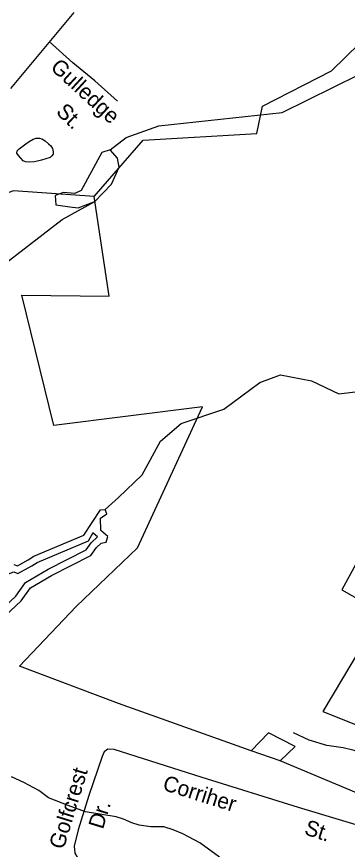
# Model space of a CAD drawing. Extents: x 1473865 to 1648260, y 639067 to 773536.
# Drawn here: x 1513196 to 1515215, y 651596 to 656681 of the extents above; entities that cross this region are included whole.
import ezdxf

# ---------------------------------------------------------------- set-up
doc = ezdxf.new("R2010")
doc.units = 0
for name, color, linetype in [('Exist Boundary Political City Limit New', 7, 'Continuous'), ('Exist Hydrographic Buffer Line', 7, 'Continuous'), ('Exist Hydrographic Creek Single Shore', 7, 'Continuous'), ('Exist Hydrographic Lake Shore', 7, 'Continuous'), ('Exist Hydrographic Misc Water Feature', 7, 'Continuous'), ('Exist Road Non-System Type 51', 7, 'Continuous'), ('Exist Road Non-System Type 51 Label', 7, 'Continuous'), ('Exist Road Secondary Type 51 Attributed', 7, 'Continuous'), ('Map Preparation Boundary City Limit Buffer Line', 7, 'Continuous')]:
    doc.layers.add(name, color=color, linetype=linetype)

msp = doc.modelspace()

# ---------------------------------------------------------------- linework, layer by layer
at = {"layer": 'Exist Boundary Political City Limit New'}
for p, q in [((1514804.9, 652135.8), (1514627.1, 652197.9)), ((1515864, 651693.3), (1514804.9, 652135.8)), ((1515864, 651693.3), (1514804.9, 652135.8))]:
    msp.add_line(p, q, dxfattribs=at)
for points in [[(1513668.8, 655582.5), (1513967.8, 655927.4), (1514663.1, 655968.8), (1514696.2, 656134.5), (1515118.4, 656349.9), (1515457.8, 656681.3)], [(1513668.8, 655582.5), (1513177.1, 655618.4), (1512327.4, 655316.3), (1512416.1, 655935.4)], [(1514627.1, 652197.9), (1513817.1, 652487.4), (1513212.9, 652713.9), (1513558.5, 653078.5), (1513934.5, 653437), (1514329.8, 654298.8), (1513423.2, 654185.5), (1513226.8, 654980.1), (1513761, 654973.6), (1513668.8, 655582.5)], [(1514627.1, 652197.9), (1513817.1, 652487.4), (1513212.9, 652713.9), (1513558.5, 653078.5), (1513934.5, 653437), (1514329.8, 654298.8), (1513423.2, 654185.5), (1513226.8, 654980.1), (1513761, 654973.6), (1513668.8, 655582.5)], [(1515522.6, 653808.4), (1515180.5, 653181.6), (1515426.1, 653041.9), (1515064.6, 652437.1), (1515688.4, 652189.8)], [(1514804.9, 652135.8), (1514896.4, 652225.2), (1514733.2, 652306.8), (1514627.1, 652197.9)]]:
    msp.add_lwpolyline(points, dxfattribs=at)
at = {"layer": 'Exist Hydrographic Buffer Line'}
for points in [[(1512623.1, 652690.1), (1512425.1, 652867.1), (1512426.1, 652873.6), (1512453.5, 652888.8), (1512558.6, 652898.6), (1512615.7, 652901.9), (1512669.7, 652941.6), (1512715.1, 652995.6), (1512769.4, 653055.3), (1512821.7, 653126.7), (1512838.6, 653084.4), (1512916.6, 653162.4), (1512972.6, 653180.1), (1512997.5, 653221.6), (1513037.2, 653237.5), (1513179.2, 653290.5), (1513204.1, 653281.2), (1513288.6, 653328.5), (1513321.3, 653348.7), (1513634.1, 653480.5), (1513663.1, 653531.1)], [(1512623.1, 652690.1), (1512634.4, 652691.2), (1512636.1, 652692.9), (1512600.8, 652747.3), (1512696.3, 652836.6), (1512750.4, 652787.4), (1512780.2, 652773.3), (1512807.6, 652781.5), (1512936.3, 652905.3), (1513191.9, 653142.6), (1513250.6, 653226.6), (1513387.8, 653306.7), (1513619.6, 653425.3), (1513650.8, 653468.5), (1513689.7, 653503.9), (1513662.4, 653527.8), (1513663.1, 653531.1)]]:
    msp.add_lwpolyline(points, dxfattribs=at)
at = {"layer": 'Exist Hydrographic Creek Single Shore'}
for points in [[(1512067.9, 654525.7), (1512148.8, 654584.6), (1512343.8, 654654.4), (1512455.8, 654687.5), (1512555.6, 654710.1), (1513008.5, 655084.6), (1513473.8, 655442.9), (1513672.6, 655553.4), (1513774.6, 655657.7), (1513822.3, 655761.2), (1513811.4, 655817.7), (1513768, 655867.7), (1513863.9, 655943.6), (1514064.8, 656015), (1514816.8, 656095.1), (1515287.8, 656328.5), (1515473.8, 656518.3)], [(1513736.5, 653671.8), (1513817.8, 653745.2), (1513961.9, 653883.5), (1514073.8, 654088), (1514200.9, 654197), (1514460.9, 654283.7), (1514679.9, 654446.7), (1514805.9, 654493.4), (1514996.9, 654456.7), (1515162.9, 654377.9), (1515346.8, 654400.5), (1515438.9, 654434.7), (1515664.8, 654505.6), (1515816.9, 654643.7), (1515946.9, 654923.3), (1516200.8, 655144.7), (1516320.9, 655336)]]:
    msp.add_lwpolyline(points, dxfattribs=at)
at = {"layer": 'Exist Hydrographic Lake Shore'}
for points in [[(1512627.4, 652647.1), (1512654.1, 652649.8), (1512691.4, 652687.1), (1512656.7, 652740.5), (1512696.7, 652777.9), (1512726, 652751.2), (1512776.7, 652727.2), (1512830, 652743.2), (1512966, 652873.9), (1513224.6, 653114.1), (1513280.6, 653194.1), (1513408.6, 653268.8), (1513648.5, 653391.6), (1513683.2, 653439.6), (1513712.5, 653466.3), (1513741.8, 653471.6), (1513752.5, 653506.3), (1513709.8, 653543.7), (1513707.2, 653618.4), (1513747.2, 653645.1), (1513736.5, 653671.8)], [(1513179.3, 653335.6), (1513200.6, 653327.5), (1513267.3, 653364.9), (1513301.9, 653386.3), (1513605.9, 653514.3), (1513707.2, 653669.1), (1513736.5, 653671.8)]]:
    msp.add_lwpolyline(points, dxfattribs=at)
at = {"layer": 'Exist Hydrographic Misc Water Feature'}
for points in [[(1513272.5, 655919.6), (1513297.2, 655932.6), (1513316.3, 655938.5), (1513335.2, 655939), (1513349.7, 655936), (1513370.2, 655923.8), (1513390.6, 655905.3), (1513404.7, 655891.5), (1513414.4, 655875.9), (1513419.4, 655856), (1513418.2, 655840.6), (1513410.7, 655830.8), (1513401.5, 655822), (1513346.9, 655804.2), (1513304.3, 655794.3), (1513276.2, 655792.1), (1513249.2, 655795.5), (1513236.7, 655801.1), (1513207.5, 655833.4), (1513197.8, 655848), (1513200, 655862.4), (1513211.1, 655874.8), (1513251.5, 655904.7), (1513272.5, 655919.6)], [(1513768, 655867.7), (1513715.9, 655852.5), (1513590, 655620), (1513551, 655600.5), (1513481.5, 655607), (1513431.6, 655589.6), (1513435.9, 655533.1), (1513520.6, 655520.1), (1513572.7, 655513.6), (1513672.6, 655553.4)], [(1514435.3, 651548.9), (1514313.6, 651636.9), (1514210.7, 651690.8), (1514151.1, 651715.9), (1514093.8, 651734), (1514015.5, 651734.4), (1513943.7, 651743.7), (1513899.9, 651758.6), (1513848.4, 651781.5), (1513804.6, 651794.3), (1513617.3, 651825.9), (1513593.4, 651834.3), (1513509.9, 651863.9), (1513390.8, 651910), (1513331.6, 651955.2), (1513240.5, 652004.8), (1513165.1, 652038.2)]]:
    msp.add_lwpolyline(points, dxfattribs=at)
at = {"layer": 'Exist Road Non-System Type 51'}
for points in [[(1513811.5, 656166), (1513673.9, 656289.6), (1513539, 656400.2), (1513395.4, 656529.3)], [(1515826.5, 651998.8), (1515255.7, 652199.8), (1515190, 652216.7), (1515090.2, 652230.4), (1514980.8, 652262), (1514885.5, 652307.5)], [(1515667.4, 651625.5), (1514916.3, 651851.1), (1514329.3, 652034.4), (1513791.9, 652206.7), (1513751.9, 652207.5), (1513729.8, 652191.8), (1513717.2, 652164), (1513636.1, 651924.1), (1513572.3, 651716.3), (1513546.8, 651614.8), (1513552.2, 651572.6), (1513566.1, 651549.3), (1513594.1, 651528.6), (1513631.3, 651517.4), (1513771.2, 651519.2), (1513831.2, 651516.2), (1513856.9, 651503.8), (1513872.7, 651479.5), (1513875.8, 651425.6), (1513885.9, 651237.3), (1513882.7, 651092.6)]]:
    msp.add_lwpolyline(points, dxfattribs=at)
at = {"layer": 'Exist Road Secondary Type 51 Attributed'}
msp.add_lwpolyline([(1513544.7, 656706.7), (1513157.8, 656243.5)], dxfattribs=at)
at = {"layer": 'Map Preparation Boundary City Limit Buffer Line'}
for p, q in [((1514804.9, 652135.8), (1514627.1, 652197.9)), ((1515864, 651693.3), (1514804.9, 652135.8)), ((1515864, 651693.3), (1514804.9, 652135.8))]:
    msp.add_line(p, q, dxfattribs=at)
for points in [[(1513668.8, 655582.5), (1513967.8, 655927.4), (1514663.1, 655968.8), (1514696.2, 656134.5), (1515118.4, 656349.9), (1515457.8, 656681.3)], [(1513668.8, 655582.5), (1513177.1, 655618.4), (1512327.4, 655316.3), (1512416.1, 655935.4)], [(1514627.1, 652197.9), (1513817.1, 652487.4), (1513212.9, 652713.9), (1513558.5, 653078.5), (1513934.5, 653437), (1514329.8, 654298.8), (1513423.2, 654185.5), (1513226.8, 654980.1), (1513761, 654973.6), (1513668.8, 655582.5)], [(1514627.1, 652197.9), (1513817.1, 652487.4), (1513212.9, 652713.9), (1513558.5, 653078.5), (1513934.5, 653437), (1514329.8, 654298.8), (1513423.2, 654185.5), (1513226.8, 654980.1), (1513761, 654973.6), (1513668.8, 655582.5)], [(1515522.6, 653808.4), (1515180.5, 653181.6), (1515426.1, 653041.9), (1515064.6, 652437.1), (1515688.4, 652189.8)], [(1514804.9, 652135.8), (1514896.4, 652225.2), (1514733.2, 652306.8), (1514627.1, 652197.9)]]:
    msp.add_lwpolyline(points, dxfattribs=at)

# ---------------------------------------------------------------- texts
at = {"layer": 'Exist Road Non-System Type 51 Label'}
for s, rotation, p in [('Gulledge', 317.3759, (1513396.8, 656364.4)), ('St.', 315.8707, (1513431.6, 656094.1)), ('Golfcrest', 72.9282, (1513482.3, 651591)), ('Corriher', 342.6558, (1514081.4, 651960.7)), ('Dr.', 72.9282, (1513722.7, 651714.8)), ('St.', 341.978, (1514946.4, 651689.6))]:
    msp.add_text(s, height=95, rotation=rotation, dxfattribs=at).set_placement(p)

doc.saveas('drawing.dxf')
